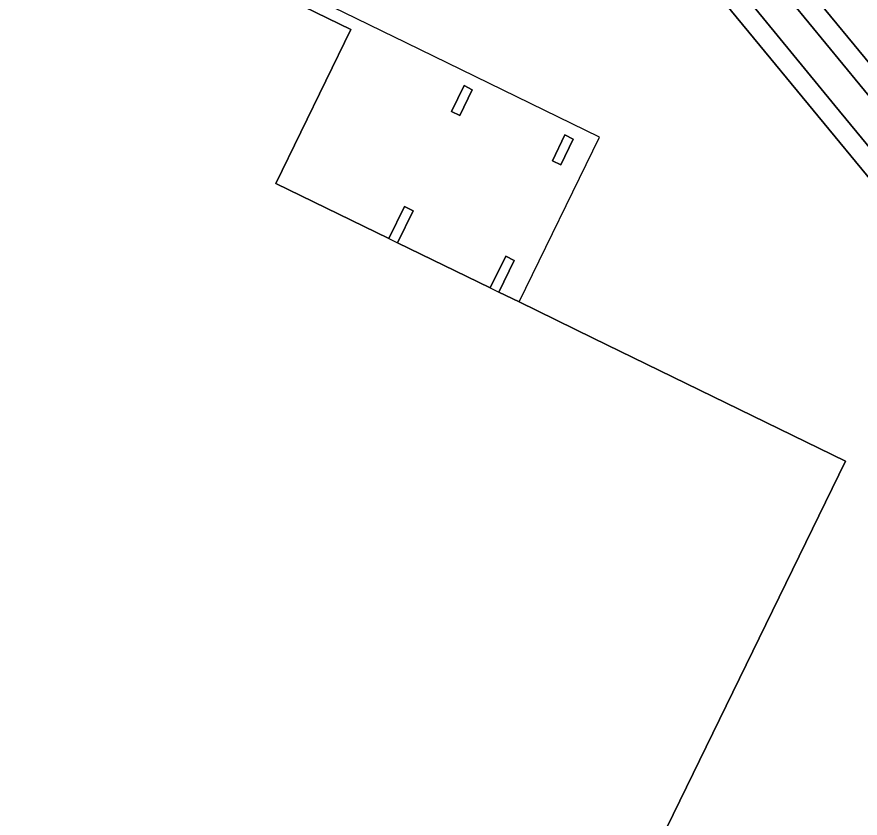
# Model space of a CAD drawing. Extents: x 156141 to 158132, y 385651 to 388333.
# Drawn here: x 156875.4 to 156943, y 386508.6 to 386572.8 of the extents above; entities that cross this region are included whole.
import ezdxf

# ---------------------------------------------------------------- set-up
doc = ezdxf.new("R2010")
doc.units = 0
for name, color, linetype in [('IMGEO_Berm_groen', 7, 'Continuous'), ('IMGEO_Erf', 7, 'Continuous'), ('IMGEO_Fietspad_gesloten', 7, 'Continuous'), ('IMGEO_Pand', 7, 'Continuous'), ('IMGEO_Pand_overbouw', 7, 'Continuous'), ('IMGEO_Rijbaan_lokaal_gesloten', 7, 'Continuous'), ('IMGEO_Voetpad_open', 7, 'Continuous')]:
    doc.layers.add(name, color=color, linetype=linetype)

msp = doc.modelspace()

# ---------------------------------------------------------------- linework, layer by layer
at = {"layer": 'IMGEO_Berm_groen'}
msp.add_lwpolyline([(156853.684, 386678.56), (156851.061, 386678.853), (156937.507, 386573.955), (156942.955, 386567.338), (156954.381, 386553.461), (156961.988, 386544.223), (156981.707, 386520.274), (156981.808, 386520.357), (156981.886, 386522.718), (156969.993, 386537.173), (156967.693, 386539.965), (156963.321, 386545.249), (156955.673, 386554.535), (156954.392, 386556.062), (156950.447, 386560.886), (156944.252, 386568.405), (156938.824, 386574.994)], close=True, dxfattribs=at)
at = {"layer": 'IMGEO_Erf'}
for points in [[(156467.271, 386511.428), (156654.656, 386420.005), (156654.599, 386419.889), (156819.388, 386339.603), (156839.509, 386329.801), (156877.289, 386311.398), (156965.306, 386491.609), (156966.644, 386494.221), (156968.437, 386496.628), (156970.404, 386498.962), (156972.53, 386501.023), (156974.904, 386502.923), (156977.407, 386504.451), (156980.018, 386506.015), (156982.736, 386507.187), (156986.184, 386508.223), (156981.22, 386514.254), (156978.471, 386517.593), (156958.789, 386541.505), (156951.164, 386550.769), (156944.356, 386559.041), (156934.051, 386571.56), (156837.85, 386688.098)], [(156890.863, 386577.289), (156902.199, 386571.759), (156896.189, 386559.439), (156905.242, 386555.021), (156906.492, 386557.574), (156907.174, 386557.24), (156905.925, 386554.687), (156913.349, 386551.065), (156914.594, 386553.611), (156915.273, 386553.271), (156914.031, 386550.732), (156915.658, 386549.938), (156921.589, 386547.043), (156941.806, 386537.182), (156899.335, 386450.082), (156899.102, 386449.605), (156908.92, 386444.794)]]:
    msp.add_lwpolyline(points, dxfattribs=at)
for points in [[(156911.25, 386567.267), (156911.914, 386566.936), (156910.912, 386564.872), (156910.244, 386565.197)], [(156919.329, 386563.32), (156920.003, 386562.979), (156919.008, 386560.921), (156918.328, 386561.249)]]:
    msp.add_lwpolyline(points, close=True, dxfattribs=at)
at = {"layer": 'IMGEO_Fietspad_gesloten'}
msp.add_lwpolyline([(156851.061, 386678.853), (156847.15, 386683.599), (156841.168, 386690.858), (156839.176, 386689.202), (156935.219, 386572.64), (156940.947, 386565.685), (156947.362, 386557.896), (156952.399, 386551.77), (156960.01, 386542.525), (156964.129, 386537.511), (156979.696, 386518.607), (156981.707, 386520.274), (156961.988, 386544.223), (156954.381, 386553.461), (156942.955, 386567.338), (156937.507, 386573.955)], close=True, dxfattribs=at)
at = {"layer": 'IMGEO_Pand'}
for points in [[(156941.806, 386537.182), (156921.589, 386547.043), (156915.658, 386549.938), (156914.031, 386550.732), (156915.273, 386553.271), (156914.594, 386553.611), (156913.349, 386551.065), (156905.925, 386554.687), (156907.174, 386557.24), (156906.492, 386557.574), (156905.242, 386555.021), (156896.189, 386559.439), (156902.199, 386571.759), (156890.863, 386577.289), (156881.483, 386581.864), (156864.434, 386590.186), (156856.403, 386594.106), (156854.672, 386594.951)], [(156908.92, 386444.794), (156899.102, 386449.605), (156899.335, 386450.082), (156941.806, 386537.182)]]:
    msp.add_lwpolyline(points, dxfattribs=at)
for points in [[(156911.25, 386567.267), (156910.244, 386565.197), (156910.912, 386564.872), (156911.914, 386566.936)], [(156919.329, 386563.32), (156918.328, 386561.249), (156919.008, 386560.921), (156920.003, 386562.979)]]:
    msp.add_lwpolyline(points, close=True, dxfattribs=at)
at = {"layer": 'IMGEO_Pand_overbouw'}
msp.add_lwpolyline([(156857.047, 386594.879), (156856.838, 386594.981), (156856.403, 386594.106), (156864.434, 386590.186), (156881.483, 386581.864), (156890.863, 386577.289), (156902.199, 386571.759), (156896.189, 386559.439), (156905.242, 386555.021), (156905.925, 386554.687), (156913.349, 386551.065), (156914.031, 386550.732), (156915.658, 386549.938), (156922.1, 386563.132), (156906.611, 386570.688), (156906.512, 386570.736), (156904.8, 386571.572), (156904.701, 386571.62), (156902.625, 386572.633), (156890.02, 386578.781), (156864.863, 386591.064)], close=True, dxfattribs=at)
at = {"layer": 'IMGEO_Rijbaan_lokaal_gesloten'}
msp.add_lwpolyline([(156840.884, 386694.139), (156843.409, 386691.026), (156843.564, 386690.837), (156844.157, 386690.118), (156847.426, 386686.171), (156847.51, 386686.07), (156853.684, 386678.56), (156938.824, 386574.994), (156944.252, 386568.405), (156950.447, 386560.886), (156954.392, 386556.062), (156955.673, 386554.535), (156963.321, 386545.249), (156967.693, 386539.965), (156969.993, 386537.173), (156981.886, 386522.718), (156985.569, 386518.241), (156993.209, 386508.961)], dxfattribs=at)
at = {"layer": 'IMGEO_Voetpad_open'}
msp.add_lwpolyline([(156839.176, 386689.202), (156838.705, 386688.81), (156837.85, 386688.098), (156934.051, 386571.56), (156944.356, 386559.041), (156951.164, 386550.769), (156952.399, 386551.77), (156947.362, 386557.896), (156940.947, 386565.685), (156935.219, 386572.64)], close=True, dxfattribs=at)

doc.saveas('drawing.dxf')
